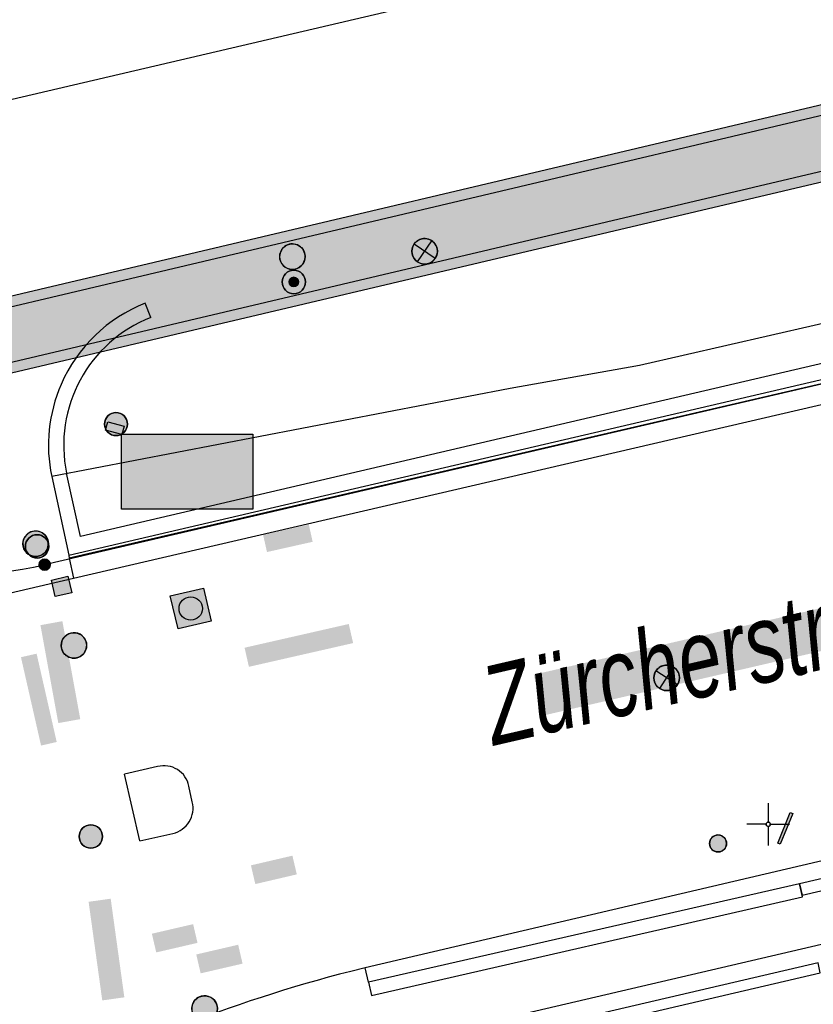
# Model space of a CAD drawing. Header units: metres. Extents: x 2695560 to 2696939, y 1260491 to 1262050.
# Tile 932 of 1005: x 2696579 to 2696602, y 1261645 to 1261673. Entities that reach past the tile are written whole.
import ezdxf

# ---------------------------------------------------------------- set-up
doc = ezdxf.new("R2010")
doc.units = ezdxf.units.M
doc.linetypes.add('AUSGEZOGEN', pattern=[0])
for name, color, linetype in [('XR$1$AV_Flächen (EO)', 7, 'AUSGEZOGEN'), ('XR$1$AV_Gebäudeflächen ut.', 7, 'AUSGEZOGEN'), ('XR$1$AV_Grenzpunkte', 7, 'AUSGEZOGEN'), ('XR$1$AV_Koordinatennetzpunkte', 7, 'AUSGEZOGEN'), ('XR$1$AV_Linien (BB)', 7, 'AUSGEZOGEN'), ('XR$1$AV_Linien (EO)', 7, 'AUSGEZOGEN'), ('XR$1$AV_Strassennamen', 7, 'AUSGEZOGEN'), ('XR$1$AW_LK_Schachtdeckel', 24, 'AUSGEZOGEN'), ('XR$1$EW_LK_Bauwerk', 1, 'AUSGEZOGEN'), ('XR$1$EW_LK_Knoten', 1, 'AUSGEZOGEN'), ('XR$1$GA_LK_Rohrleitungsteil', 32, 'AUSGEZOGEN'), ('XR$1$GA_LK_Siphon', 32, 'AUSGEZOGEN'), ('XR$1$Liegenschaftsgrenzen', 7, 'AUSGEZOGEN'), ('XR$1$PFAV', 255, 'AUSGEZOGEN'), ('XR$1$PFAW', 255, 'AUSGEZOGEN'), ('XR$1$PFEW', 255, 'AUSGEZOGEN'), ('XR$1$PFGA', 255, 'AUSGEZOGEN'), ('XR$1$RAEW', 8, 'AUSGEZOGEN'), ('XR$1$RP_Abstandslinie', 7, 'AUSGEZOGEN')]:
    doc.layers.add(name, color=color, linetype=linetype)
doc.styles.add('ARIAL', font='arial.ttf')

# ---------------------------------------------------------------- blocks, each defined once
blk = doc.blocks.new('COMPLEXOBJECT_401')
at = {"layer": 'XR$1$AV_Linien (BB)', "color": 7, "linetype": 'AUSGEZOGEN', "transparency": 33554687}
blk.add_lwpolyline([(6577.669, 11656.806), (6578.841, 11657.078), (6579.565, 11657.246)], dxfattribs=at)
blk.add_arc((6575.401, 11665.527), 9.011, 269.0917, 284.5788, dxfattribs=at)
blk = doc.blocks.new('COMPLEXOBJECT_683')
at = {"layer": 'XR$1$AV_Linien (BB)', "color": 7, "linetype": 'AUSGEZOGEN', "transparency": 33554687}
blk.add_lwpolyline([(6623.539, 11654.01), (6604.097, 11649.512), (6588.145, 11645.77)], dxfattribs=at)
blk = doc.blocks.new('COMPLEXOBJECT_684')
at = {"layer": 'XR$1$AV_Linien (BB)', "color": 7, "linetype": 'AUSGEZOGEN', "transparency": 33554687}
blk.add_lwpolyline([(6614.656, 11651.439), (6600.918, 11648.25), (6588.243, 11645.347)], dxfattribs=at)
blk = doc.blocks.new('COMPLEXOBJECT_685')
at = {"layer": 'XR$1$AV_Linien (BB)', "color": 7, "linetype": 'AUSGEZOGEN', "transparency": 33554687}
blk.add_line((6643.15, 11672.61), (6579.438, 11657.833), dxfattribs=at)
blk = doc.blocks.new('COMPLEXOBJECT_687')
at = {"layer": 'XR$1$AV_Linien (BB)', "color": 7, "linetype": 'AUSGEZOGEN', "transparency": 33554687}
for p, q in [((6588.145, 11645.77), (6587.718, 11645.67)), ((6582.507, 11643.981), (6577.564, 11642.032)), ((6573.8, 11640.57), (6569.771, 11639.203))]:
    blk.add_line(p, q, dxfattribs=at)
for centre, radius, start, end in [((6598.952, 11602.127), 44.969, 104.4667, 111.4506), ((6537.477, 11739.663), 105.541, 290.13087, 292.32312)]:
    blk.add_arc(centre, radius, start, end, dxfattribs=at)
blk = doc.blocks.new('COMPLEXOBJECT_722')
at = {"layer": 'XR$1$AV_Linien (BB)', "color": 7, "linetype": 'AUSGEZOGEN', "transparency": 33554687}
for p, q in [((6582.035, 11651.699), (6581.063, 11651.47)), ((6583.057, 11650.657), (6582.958, 11651.122)), ((6581.515, 11649.515), (6582.488, 11649.731))]:
    blk.add_line(p, q, dxfattribs=at)
for centre, radius, start, end in [((6582.223, 11650.972), 0.75, 11.4976, 104.4805), ((6582.322, 11650.471), 0.758, 282.6591, 14.2018)]:
    blk.add_arc(centre, radius, start, end, dxfattribs=at)
blk = doc.blocks.new('COMPLEXOBJECT_925')
at = {"layer": 'XR$1$AV_Flächen (EO)', "color": 7, "linetype": 'AUSGEZOGEN', "transparency": 33554687}
blk.add_line((6607.446, 11672.563), (6569.016, 11663.487), dxfattribs=at)
blk.add_lwpolyline([(6564.053, 11667.741), (6567.238, 11660.81), (6608.019, 11670.43), (6608.863, 11666.708), (6609.352, 11666.824), (6609.812, 11664.878)], dxfattribs=at)
blk = doc.blocks.new('COMPLEXOBJECT_927')
at = {"layer": 'XR$1$AV_Flächen (EO)', "color": 7, "linetype": 'AUSGEZOGEN', "transparency": 33554687}
blk.add_line((6581.835, 11664.917), (6581.671, 11665.336), dxfattribs=at)
for points in [[(6642.687, 11673.154), (6579.762, 11658.466), (6579.359, 11660.33)], [(6578.919, 11660.238), (6579.419, 11657.923), (6642.795, 11672.717)]]:
    blk.add_lwpolyline(points, dxfattribs=at)
for centre, radius, start, end in [((6583.312, 11661.158), 4.488, 111.4434, 156.5564), ((6583.311, 11661.158), 4.038, 111.4423, 191.8385), ((6583.321, 11661.158), 4.497, 156.5959, 191.7984)]:
    blk.add_arc(centre, radius, start, end, dxfattribs=at)
blk = doc.blocks.new('COMPLEXOBJECT_944')
at = {"layer": 'XR$1$AV_Flächen (EO)', "color": 7, "linetype": 'AUSGEZOGEN', "transparency": 33554687}
blk.add_line((6632.293, 11655.02), (6632.231, 11655.364), dxfattribs=at)
blk.add_lwpolyline([(6614.655, 11651.439), (6600.918, 11648.25), (6600.998, 11647.909), (6614.74, 11651.099)], dxfattribs=at)
for centre, radius, start, end in [((6700.754, 11307.205), 354.838, 101.1344, 104.04262), ((6700.722, 11307.434), 354.257, 101.13743, 104.04665)]:
    blk.add_arc(centre, radius, start, end, dxfattribs=at)
blk = doc.blocks.new('COMPLEXOBJECT_1138')
at = {"layer": 'XR$1$AV_Linien (EO)', "color": 7, "linetype": 'AUSGEZOGEN', "transparency": 33554687}
blk.add_lwpolyline([(6569.068, 11663.191), (6605.932, 11671.897), (6607.503, 11672.268)], dxfattribs=at)
blk = doc.blocks.new('COMPLEXOBJECT_1139')
at = {"layer": 'XR$1$AV_Linien (EO)', "color": 7, "linetype": 'AUSGEZOGEN', "transparency": 33554687}
blk.add_lwpolyline([(6607.878, 11670.705), (6606.301, 11670.333), (6567.408, 11661.158), (6564.319, 11667.88)], dxfattribs=at)
blk = doc.blocks.new('COMPLEXOBJECT_1230')
at = {"layer": 'XR$1$Liegenschaftsgrenzen', "color": 7, "linetype": 'AUSGEZOGEN', "transparency": 33554687}
blk.add_line((6643.15, 11672.61), (6578.71, 11657.64), dxfattribs=at)
blk.add_arc((6575.628, 11671.194), 13.9, 239.5594, 282.8122, dxfattribs=at)
blk = doc.blocks.new('BAV15')
at = {"layer": 'XR$1$PFAV', "transparency": 33554687}
blk.add_hatch(color=7, dxfattribs=at).paths.add_polyline_path([(0.5, 0), (0.49, 0.101), (0.459, 0.197), (0.41, 0.286), (0.344, 0.362), (0.264, 0.424), (0.174, 0.469), (0.076, 0.494), (-0.025, 0.499), (-0.125, 0.484), (-0.22, 0.449), (-0.306, 0.395), (-0.379, 0.326), (-0.437, 0.243), (-0.477, 0.15), (-0.497, 0.051), (-0.497, -0.051), (-0.477, -0.15), (-0.437, -0.243), (-0.379, -0.326), (-0.306, -0.395), (-0.22, -0.449), (-0.125, -0.484), (-0.025, -0.499), (0.076, -0.494), (0.174, -0.469), (0.264, -0.424), (0.344, -0.362), (0.41, -0.286), (0.459, -0.197), (0.49, -0.101)])
at = {"color": 7, "transparency": 33554687}
for start, end in [(90, 270), (270, 90)]:
    blk.add_arc((0, 0), 0.5, start, end, dxfattribs=at)
at = {"layer": 'XR$1$PFAV', "transparency": 33554687}
blk.add_circle((0, 0), 0.5, dxfattribs=at)
blk = doc.blocks.new('BAV2041')
at = {"color": 7, "transparency": 33554687}
for p, q in [((0, 0.5), (0, 0.05)), ((-0.05, 0), (-0.5, 0)), ((0.05, 0), (0.5, 0)), ((0, -0.05), (0, -0.5))]:
    blk.add_line(p, q, dxfattribs=at)
blk.add_circle((0, 0), 0.05, dxfattribs=at)
for start, end in [(90, 270), (270, 90)]:
    blk.add_arc((0, 0), 0.05, start, end, dxfattribs=at)
blk = doc.blocks.new('BAW2082')
at = {"layer": 'XR$1$PFAW', "transparency": 33554687}
blk.add_hatch(color=7, dxfattribs=at).paths.add_polyline_path([(0.509, -0.003), (0.499, 0.098), (0.469, 0.194), (0.42, 0.283), (0.354, 0.359), (0.274, 0.421), (0.183, 0.466), (0.085, 0.491), (-0.016, 0.496), (-0.116, 0.481), (-0.211, 0.446), (-0.297, 0.392), (-0.37, 0.323), (-0.428, 0.24), (-0.468, 0.147), (-0.488, 0.047), (-0.488, -0.054), (-0.468, -0.153), (-0.428, -0.246), (-0.37, -0.329), (-0.297, -0.398), (-0.211, -0.452), (-0.116, -0.487), (-0.016, -0.502), (0.085, -0.497), (0.183, -0.472), (0.274, -0.427), (0.354, -0.366), (0.42, -0.289), (0.469, -0.2), (0.499, -0.104)])
at = {"transparency": 33554687}
for start, end in [(91.1948, 268.8052), (268.8052, 91.1948)]:
    blk.add_arc((0.01, 0), 0.5, start, end, dxfattribs=at)
at = {"layer": 'XR$1$PFAW', "transparency": 33554687}
blk.add_circle((0.009, -0.003), 0.5, dxfattribs=at)
blk = doc.blocks.new('BAW2087')
at = {"lineweight": 25, "true_color": 0x000000, "transparency": 33554687}
h = blk.add_hatch(color=18, dxfattribs=at)
h.paths.add_polyline_path([(-0.5, 0.5), (-0.5, -0.5), (0.5, -0.5), (0.5, 0.5)])
h.paths.add_polyline_path([(0.337, -0.069), (0.316, -0.136), (0.282, -0.196), (0.237, -0.249), (0.182, -0.292), (0.119, -0.322), (0.052, -0.34), (-0.017, -0.343), (-0.086, -0.333), (-0.151, -0.309), (-0.21, -0.272), (-0.261, -0.224), (-0.301, -0.167), (-0.328, -0.103), (-0.342, -0.035), (-0.342, 0.035), (-0.328, 0.103), (-0.301, 0.167), (-0.261, 0.224), (-0.21, 0.272), (-0.151, 0.309), (-0.086, 0.333), (-0.017, 0.343), (0.052, 0.34), (0.119, 0.322), (0.182, 0.292), (0.237, 0.249), (0.282, 0.196), (0.316, 0.136), (0.337, 0.069), (0.344, 0)], flags=16)
at = {"layer": 'XR$1$PFAW', "lineweight": 25, "transparency": 33554687}
blk.add_hatch(color=7, dxfattribs=at).paths.add_polyline_path([(0.344, 0), (0.337, 0.069), (0.316, 0.136), (0.282, 0.196), (0.237, 0.249), (0.182, 0.292), (0.119, 0.322), (0.052, 0.34), (-0.017, 0.343), (-0.086, 0.333), (-0.151, 0.309), (-0.21, 0.272), (-0.261, 0.224), (-0.301, 0.167), (-0.328, 0.103), (-0.342, 0.035), (-0.342, -0.035), (-0.328, -0.103), (-0.301, -0.167), (-0.261, -0.224), (-0.21, -0.272), (-0.151, -0.309), (-0.086, -0.333), (-0.017, -0.343), (0.052, -0.34), (0.119, -0.322), (0.182, -0.292), (0.237, -0.249), (0.282, -0.196), (0.316, -0.136), (0.337, -0.069)])
at = {"lineweight": 25, "transparency": 33554687}
for p, q in [((-0.5, 0.5, 0.993), (0.5, 0.5, 0.993)), ((-0.5, -0.5, 0.993), (-0.5, 0.5, 0.993)), ((0.5, 0.5, 0.993), (0.5, -0.5, 0.993)), ((0.5, -0.5, 0.993), (-0.5, -0.5, 0.993))]:
    blk.add_line(p, q, dxfattribs=at)
blk.add_circle((0, 0), 0.344, dxfattribs=at)
at = {"layer": 'XR$1$PFAW', "lineweight": 25, "transparency": 33554687}
blk.add_line((-0.5, 0.5), (0.5, 0.5), dxfattribs=at)
at = {"layer": 'XR$1$PFAW', "color": 31, "lineweight": 25, "transparency": 33554687}
for p, q in [((-0.5, -0.5), (-0.5, 0.5)), ((0.5, 0.5), (0.5, -0.5)), ((0.5, -0.5), (-0.5, -0.5))]:
    blk.add_line(p, q, dxfattribs=at)
at = {"layer": 'XR$1$PFAW', "lineweight": 25, "transparency": 33554687}
blk.add_circle((0, 0), 0.344, dxfattribs=at)
blk = doc.blocks.new('BAW2088')
at = {"layer": 'XR$1$PFAW', "transparency": 33554687}
blk.add_hatch(color=253, dxfattribs=at).paths.add_polyline_path([(0.51, 0), (0.5, 0.101), (0.47, 0.197), (0.421, 0.286), (0.355, 0.362), (0.275, 0.424), (0.184, 0.469), (0.086, 0.494), (-0.015, 0.499), (-0.115, 0.484), (-0.21, 0.449), (-0.296, 0.395), (-0.369, 0.326), (-0.427, 0.243), (-0.467, 0.15), (-0.487, 0.051), (-0.487, -0.051), (-0.467, -0.15), (-0.427, -0.243), (-0.369, -0.326), (-0.296, -0.395), (-0.21, -0.449), (-0.115, -0.484), (-0.015, -0.499), (0.086, -0.494), (0.184, -0.469), (0.275, -0.424), (0.355, -0.362), (0.421, -0.286), (0.47, -0.197), (0.5, -0.101)])
at = {"transparency": 33554687}
for start, end in [(91.1948, 268.8052), (268.8052, 91.1948)]:
    blk.add_arc((0.01, 0), 0.5, start, end, dxfattribs=at)
at = {"layer": 'XR$1$PFAW', "transparency": 33554687}
blk.add_circle((0.01, 0), 0.5, dxfattribs=at)
blk = doc.blocks.new('BAW2089')
at = {"layer": 'XR$1$PFAW', "transparency": 33554687}
blk.add_hatch(color=7, dxfattribs=at).paths.add_polyline_path([(-0.5, 0.5), (-0.5, -0.5), (0.5, -0.5), (0.5, 0.5)])
at = {"transparency": 33554687}
blk.add_lwpolyline([(-0.5, 0.5), (0.5, 0.5), (0.5, -0.5), (-0.5, -0.5), (-0.5, 0.5)], close=True, dxfattribs=at)
at = {"layer": 'XR$1$PFAW', "transparency": 33554687}
blk.add_lwpolyline([(-0.5, 0.5), (0.5, 0.5), (0.5, -0.5), (-0.5, -0.5), (-0.5, 0.5)], close=True, dxfattribs=at)
blk = doc.blocks.new('BGA2013')
at = {"transparency": 33554687}
blk.add_hatch(color=36, dxfattribs=at).paths.add_polyline_path([(-0.291, -0.409), (0.352, 0.357), (0.291, 0.409), (-0.352, -0.357)])
at = {"color": 32, "transparency": 33554687}
blk.add_lwpolyline([(-0.291, -0.409), (-0.352, -0.357), (0.291, 0.409), (0.352, 0.357), (-0.291, -0.409)], close=True, dxfattribs=at)
blk = doc.blocks.new('BGA15')
at = {"layer": 'XR$1$PFGA', "transparency": 33554687}
blk.add_hatch(color=7, dxfattribs=at).paths.add_polyline_path([(0.5, 0), (0.49, 0.101), (0.459, 0.197), (0.41, 0.286), (0.344, 0.362), (0.264, 0.424), (0.174, 0.469), (0.076, 0.494), (-0.025, 0.499), (-0.125, 0.484), (-0.22, 0.449), (-0.306, 0.395), (-0.379, 0.326), (-0.437, 0.243), (-0.477, 0.15), (-0.497, 0.051), (-0.497, -0.051), (-0.477, -0.15), (-0.437, -0.243), (-0.379, -0.326), (-0.306, -0.395), (-0.22, -0.449), (-0.125, -0.484), (-0.025, -0.499), (0.076, -0.494), (0.174, -0.469), (0.264, -0.424), (0.344, -0.362), (0.41, -0.286), (0.459, -0.197), (0.49, -0.101)])
at = {"color": 32, "transparency": 33554687}
for start, end in [(91.19481, 268.80519), (268.80519, 91.19481)]:
    blk.add_arc((0, 0), 0.5, start, end, dxfattribs=at)
at = {"layer": 'XR$1$PFGA', "transparency": 33554687}
blk.add_circle((0, 0), 0.5, dxfattribs=at)
blk = doc.blocks.new('BEWLP2597')
at = {"layer": 'XR$1$PFEW', "transparency": 33554687}
blk.add_hatch(color=7, dxfattribs=at).paths.add_polyline_path([(-0.5, 0), (-0.497, -0.051), (-0.49, -0.101), (-0.477, -0.15), (-0.459, -0.197), (-0.437, -0.243), (-0.41, -0.286), (-0.379, -0.326), (-0.344, -0.362), (-0.306, -0.395), (-0.264, -0.424), (-0.22, -0.449), (-0.174, -0.469), (-0.125, -0.484), (-0.076, -0.494), (-0.025, -0.499), (0.025, -0.499), (0.076, -0.494), (0.125, -0.484), (0.174, -0.469), (0.22, -0.449), (0.264, -0.424), (0.306, -0.395), (0.344, -0.362), (0.379, -0.326), (0.41, -0.286), (0.437, -0.243), (0.459, -0.197), (0.477, -0.15), (0.49, -0.101), (0.497, -0.051), (0.5, 0), (0.497, 0.051), (0.49, 0.101), (0.477, 0.15), (0.459, 0.197), (0.437, 0.243), (0.41, 0.286), (0.379, 0.326), (0.344, 0.362), (0.306, 0.395), (0.264, 0.424), (0.22, 0.449), (0.174, 0.469), (0.125, 0.484), (0.076, 0.494), (0.025, 0.499), (-0.025, 0.499), (-0.076, 0.494), (-0.125, 0.484), (-0.174, 0.469), (-0.22, 0.449), (-0.264, 0.424), (-0.306, 0.395), (-0.344, 0.362), (-0.379, 0.326), (-0.41, 0.286), (-0.437, 0.243), (-0.459, 0.197), (-0.477, 0.15), (-0.49, 0.101), (-0.497, 0.051)])
at = {"color": 1, "transparency": 33554687}
for start, end in [(90, 180), (0, 90), (180, 270), (270, 0)]:
    blk.add_arc((0, 0), 0.5, start, end, dxfattribs=at)
at = {"layer": 'XR$1$PFEW', "transparency": 33554687}
blk.add_circle((0, 0), 0.5, dxfattribs=at)
blk = doc.blocks.new('BEWLP2574')
at = {"layer": 'XR$1$PFEW', "transparency": 33554687}
blk.add_hatch(color=7, dxfattribs=at).paths.add_polyline_path([(-0.5, 0), (-0.497, -0.051), (-0.489, -0.101), (-0.477, -0.15), (-0.459, -0.198), (-0.437, -0.243), (-0.41, -0.286), (-0.379, -0.326), (-0.344, -0.363), (-0.306, -0.396), (-0.264, -0.425), (-0.22, -0.449), (-0.173, -0.469), (-0.125, -0.485), (-0.075, -0.495), (-0.025, -0.5), (0.026, -0.5), (0.076, -0.495), (0.126, -0.485), (0.174, -0.469), (0.221, -0.449), (0.265, -0.425), (0.306, -0.396), (0.345, -0.363), (0.38, -0.326), (0.411, -0.286), (0.437, -0.243), (0.46, -0.198), (0.477, -0.15), (0.49, -0.101), (0.498, -0.051), (0.5, 0), (0.498, 0.05), (0.49, 0.1), (0.477, 0.149), (0.46, 0.197), (0.437, 0.242), (0.411, 0.285), (0.38, 0.325), (0.345, 0.362), (0.306, 0.395), (0.265, 0.424), (0.221, 0.448), (0.174, 0.468), (0.126, 0.484), (0.076, 0.494), (0.026, 0.499), (-0.025, 0.499), (-0.075, 0.494), (-0.125, 0.484), (-0.173, 0.468), (-0.22, 0.448), (-0.264, 0.424), (-0.306, 0.395), (-0.344, 0.362), (-0.379, 0.325), (-0.41, 0.285), (-0.437, 0.242), (-0.459, 0.197), (-0.477, 0.149), (-0.489, 0.1), (-0.497, 0.05)])
at = {"color": 1, "transparency": 33554687}
for start, end in [(90, 180), (0, 90), (180, 270), (270, 0)]:
    blk.add_arc((0, 0), 0.5, start, end, dxfattribs=at)
at = {"layer": 'XR$1$PFEW', "transparency": 33554687}
blk.add_circle((0, 0), 0.5, dxfattribs=at)
blk = doc.blocks.new('BEWLP2549_S')
at = {"layer": 'XR$1$PFEW', "transparency": 33554687}
blk.add_hatch(color=7, dxfattribs=at).paths.add_polyline_path([(0.5, 0), (0.49, 0.101), (0.459, 0.197), (0.41, 0.286), (0.344, 0.362), (0.264, 0.424), (0.174, 0.469), (0.076, 0.494), (-0.025, 0.499), (-0.125, 0.484), (-0.22, 0.449), (-0.306, 0.395), (-0.379, 0.326), (-0.437, 0.243), (-0.477, 0.15), (-0.497, 0.051), (-0.497, -0.051), (-0.477, -0.15), (-0.437, -0.243), (-0.379, -0.326), (-0.306, -0.395), (-0.22, -0.449), (-0.125, -0.484), (-0.025, -0.499), (0.076, -0.494), (0.174, -0.469), (0.264, -0.424), (0.344, -0.362), (0.41, -0.286), (0.459, -0.197), (0.49, -0.101)])
at = {"color": 1, "transparency": 33554687}
for p, q in [((0.354, -0.354), (-0.354, 0.354)), ((-0.354, -0.354), (0.354, 0.354))]:
    blk.add_line(p, q, dxfattribs=at)
for start, end in [(91.3809, 268.6191), (268.6191, 91.3809)]:
    blk.add_arc((0, 0), 0.5, start, end, dxfattribs=at)
at = {"layer": 'XR$1$PFEW', "transparency": 33554687}
blk.add_circle((0, 0), 0.5, dxfattribs=at)
blk = doc.blocks.new('BEW957')
at = {"layer": 'XR$1$RAEW', "transparency": 33554687}
blk.add_hatch(color=1, dxfattribs=at).paths.add_polyline_path([(-0.5, 0), (-0.5, -0.05), (-0.49, -0.1), (-0.48, -0.15), (-0.46, -0.2), (-0.44, -0.24), (-0.41, -0.29), (-0.38, -0.33), (-0.34, -0.36), (-0.31, -0.4), (-0.26, -0.42), (-0.22, -0.45), (-0.17, -0.47), (-0.13, -0.48), (-0.08, -0.49), (-0.03, -0.5), (0.03, -0.5), (0.08, -0.49), (0.13, -0.48), (0.17, -0.47), (0.22, -0.45), (0.26, -0.42), (0.31, -0.4), (0.34, -0.36), (0.38, -0.33), (0.41, -0.29), (0.44, -0.24), (0.46, -0.2), (0.48, -0.15), (0.49, -0.1), (0.5, -0.05), (0.5, 0), (0.5, 0.05), (0.49, 0.1), (0.48, 0.15), (0.46, 0.2), (0.44, 0.24), (0.41, 0.29), (0.38, 0.33), (0.34, 0.36), (0.31, 0.4), (0.26, 0.42), (0.22, 0.45), (0.17, 0.47), (0.13, 0.48), (0.08, 0.49), (0.03, 0.5), (-0.03, 0.5), (-0.08, 0.49), (-0.13, 0.48), (-0.17, 0.47), (-0.22, 0.45), (-0.26, 0.42), (-0.31, 0.4), (-0.34, 0.36), (-0.38, 0.33), (-0.41, 0.29), (-0.44, 0.24), (-0.46, 0.2), (-0.48, 0.15), (-0.49, 0.1), (-0.5, 0.05)])
at = {"color": 1, "transparency": 33554687}
for start, end in [(90, 180), (180, 270), (0, 90), (270, 0)]:
    blk.add_arc((0, 0), 0.5, start, end, dxfattribs=at)
at = {"layer": 'XR$1$RAEW', "color": 1, "transparency": 33554687}
blk.add_circle((0, 0), 0.5, dxfattribs=at)
blk = doc.blocks.new('BEWLP2514')
at = {"layer": 'XR$1$PFEW', "transparency": 33554687}
blk.add_hatch(color=7, dxfattribs=at).paths.add_polyline_path([(0.5, 0), (-0.5, 0), (-0.5, -0.5), (0.5, -0.5)])
at = {"color": 1, "transparency": 33554687}
blk.add_lwpolyline([(-0.5, 0), (0.5, 0), (0.5, -0.5), (-0.5, -0.5), (-0.5, 0)], close=True, dxfattribs=at)
at = {"layer": 'XR$1$PFEW', "transparency": 33554687}
for p, q in [((-0.5, -0.5), (-0.5, 0)), ((-0.5, 0), (0.5, 0)), ((0.5, 0), (0.5, -0.5)), ((0.5, -0.5), (-0.5, -0.5))]:
    blk.add_line(p, q, dxfattribs=at)

msp = doc.modelspace()

# ---------------------------------------------------------------- hatches: boundary and pattern name
at = {"transparency": 33554687}
for points in [[(2696581.945, 1261661.295), (2696581.945, 1261659.086), (2696585.808, 1261659.086), (2696585.808, 1261661.295)], [(2696586.11, 1261658.326), (2696586.224, 1261657.822), (2696587.568, 1261658.124), (2696587.454, 1261658.628)], [(2696594.073, 1261654.212), (2696594.352, 1261653.01), (2696605.983, 1261655.708), (2696605.704, 1261656.91)], [(2696580.204, 1261655.787), (2696579.558, 1261655.67), (2696580.084, 1261652.787), (2696580.73, 1261652.904)], [(2696585.564, 1261655.006), (2696585.692, 1261654.444), (2696588.758, 1261655.142), (2696588.63, 1261655.704)], [(2696579.445, 1261654.831), (2696578.985, 1261654.726), (2696579.576, 1261652.126), (2696580.037, 1261652.231)], [(2696585.751, 1261648.6), (2696585.88, 1261648.049), (2696587.101, 1261648.334), (2696586.972, 1261648.885)], [(2696581.625, 1261647.618), (2696580.975, 1261647.527), (2696581.377, 1261644.624), (2696582.027, 1261644.715)], [(2696582.837, 1261646.588), (2696582.965, 1261646.037), (2696584.179, 1261646.318), (2696584.051, 1261646.869)], [(2696584.143, 1261645.977), (2696584.272, 1261645.421), (2696585.505, 1261645.707), (2696585.376, 1261646.263)]]:
    msp.add_hatch(color=7, dxfattribs=at).paths.add_polyline_path(points)
at = {"layer": 'XR$1$AV_Gebäudeflächen ut.', "true_color": 0xf5f5f5, "transparency": 33554687}
msp.add_hatch(color=7, dxfattribs=at).paths.add_polyline_path([(2696610.782, 1261664.688), (2696612.521, 1261665.079), (2696610.882, 1261672.18), (2696610.117, 1261675.498), (2696607.839, 1261674.969), (2696608.461, 1261672.415), (2696608.461, 1261672.413), (2696608.46, 1261672.411), (2696608.46, 1261672.409), (2696608.459, 1261672.407), (2696608.458, 1261672.405), (2696608.458, 1261672.403), (2696608.457, 1261672.401), (2696608.456, 1261672.399), (2696608.455, 1261672.397), (2696608.454, 1261672.395), (2696608.452, 1261672.393), (2696608.451, 1261672.392), (2696608.45, 1261672.39), (2696608.448, 1261672.388), (2696608.447, 1261672.387), (2696608.445, 1261672.385), (2696608.444, 1261672.384), (2696608.442, 1261672.383), (2696608.44, 1261672.381), (2696608.438, 1261672.38), (2696608.436, 1261672.379), (2696608.435, 1261672.378), (2696608.433, 1261672.377), (2696608.431, 1261672.376), (2696608.429, 1261672.376), (2696608.427, 1261672.375), (2696608.424, 1261672.374), (2696608.422, 1261672.374), (2696608.42, 1261672.373), (2696608.418, 1261672.373), (2696608.416, 1261672.373), (2696569.986, 1261663.297), (2696569.956, 1261663.294), (2696569.927, 1261663.293), (2696569.897, 1261663.292), (2696569.867, 1261663.293), (2696569.837, 1261663.295), (2696569.808, 1261663.297), (2696569.778, 1261663.301), (2696569.749, 1261663.306), (2696569.72, 1261663.312), (2696569.691, 1261663.32), (2696569.662, 1261663.328), (2696569.634, 1261663.337), (2696569.606, 1261663.348), (2696569.579, 1261663.359), (2696569.552, 1261663.371), (2696569.525, 1261663.385), (2696569.499, 1261663.399), (2696569.473, 1261663.414), (2696569.448, 1261663.431), (2696569.424, 1261663.448), (2696569.401, 1261663.466), (2696569.378, 1261663.485), (2696569.355, 1261663.505), (2696569.334, 1261663.525), (2696569.313, 1261663.547), (2696569.293, 1261663.569), (2696569.274, 1261663.592), (2696569.256, 1261663.615), (2696569.239, 1261663.64), (2696569.222, 1261663.665), (2696569.207, 1261663.69), (2696565.951, 1261670.735), (2696547.333, 1261666.176), (2696547.303, 1261666.171), (2696547.273, 1261666.168), (2696547.242, 1261666.166), (2696547.212, 1261666.165), (2696547.181, 1261666.165), (2696547.151, 1261666.167), (2696547.12, 1261666.17), (2696547.09, 1261666.175), (2696547.06, 1261666.18), (2696547.031, 1261666.187), (2696547.001, 1261666.195), (2696546.972, 1261666.205), (2696546.944, 1261666.216), (2696546.916, 1261666.228), (2696546.888, 1261666.241), (2696546.861, 1261666.255), (2696546.835, 1261666.27), (2696546.809, 1261666.287), (2696546.784, 1261666.305), (2696546.76, 1261666.323), (2696546.737, 1261666.343), (2696546.715, 1261666.364), (2696546.693, 1261666.385), (2696546.672, 1261666.408), (2696546.653, 1261666.431), (2696546.634, 1261666.455), (2696546.617, 1261666.48), (2696546.6, 1261666.506), (2696546.585, 1261666.532), (2696546.571, 1261666.559), (2696546.558, 1261666.587), (2696518.742, 1261728.175), (2696505.244, 1261722.115), (2696506.073, 1261720.281), (2696506.137, 1261720.31), (2696506.229, 1261720.107), (2696517.188, 1261725.056), (2696518.423, 1261722.322), (2696518.878, 1261722.527), (2696544.737, 1261665.259), (2696542.777, 1261664.328), (2696543.67, 1261662.316), (2696545.657, 1261663.249), (2696546.295, 1261661.822), (2696548.65, 1261662.877), (2696548.176, 1261663.916), (2696549.233, 1261664.357), (2696564.164, 1261667.95), (2696564.196, 1261667.957), (2696564.229, 1261667.962), (2696564.261, 1261667.966), (2696564.294, 1261667.968), (2696564.327, 1261667.969), (2696564.36, 1261667.969), (2696564.393, 1261667.967), (2696564.425, 1261667.964), (2696564.458, 1261667.959), (2696564.49, 1261667.953), (2696564.522, 1261667.946), (2696564.554, 1261667.937), (2696564.585, 1261667.927), (2696564.616, 1261667.916), (2696564.646, 1261667.904), (2696564.676, 1261667.89), (2696564.705, 1261667.875), (2696564.734, 1261667.858), (2696564.762, 1261667.841), (2696564.789, 1261667.822), (2696564.815, 1261667.802), (2696564.84, 1261667.781), (2696564.865, 1261667.759), (2696564.888, 1261667.737), (2696564.911, 1261667.713), (2696564.932, 1261667.688), (2696564.953, 1261667.662), (2696564.972, 1261667.635), (2696564.99, 1261667.608), (2696565.007, 1261667.58), (2696565.023, 1261667.551), (2696568.208, 1261660.62), (2696608.989, 1261670.24), (2696609.833, 1261666.518), (2696610.322, 1261666.634)])

# ---------------------------------------------------------------- linework, layer by layer
at = {"color": 24, "lineweight": -3, "transparency": 33554687}
msp.add_lwpolyline([(2696581.945, 1261661.295), (2696585.808, 1261661.295), (2696585.808, 1261659.086), (2696581.945, 1261659.086), (2696581.945, 1261661.295)], close=True, dxfattribs=at)
at = {"layer": 'XR$1$AV_Flächen (EO)', "color": 7, "linetype": 'AUSGEZOGEN', "transparency": 33554687}
for points in [[(2696589.303, 1261644.77), (2696601.978, 1261647.675), (2696601.888, 1261648.06), (2696589.213, 1261645.157), (2696589.303, 1261644.77)], [(2696602.436, 1261645.728), (2696589.778, 1261642.773), (2696590.072, 1261641.624), (2696590.374, 1261641.701), (2696590.155, 1261642.554), (2696602.503, 1261645.437), (2696602.436, 1261645.728)]]:
    msp.add_lwpolyline(points, close=True, dxfattribs=at)
at = {"layer": 'XR$1$AV_Linien (BB)', "color": 7, "linetype": 'AUSGEZOGEN', "transparency": 33554687}
for p, q in [((2696580.535, 1261657.056), (2696644.036, 1261671.808)), ((2696580.389, 1261657.733), (2696580.408, 1261657.643)), ((2696580.408, 1261657.643), (2696580.535, 1261657.056)), ((2696582.485, 1261649.325), (2696582.033, 1261651.28)), ((2696589.213, 1261645.157), (2696589.115, 1261645.58))]:
    msp.add_line(p, q, dxfattribs=at)
msp.add_lwpolyline([(2696613.884, 1261667.139), (2696597.184, 1261663.313), (2696593.378, 1261662.639), (2696579.889, 1261660.048), (2696580.389, 1261657.733)], dxfattribs=at)
at = {"layer": 'XR$1$Liegenschaftsgrenzen', "color": 7, "linetype": 'AUSGEZOGEN', "transparency": 33554687}
msp.add_lwpolyline([(2696602.543, 1261646.266), (2696577.77, 1261640.49), (2696569.15, 1261638.49)], dxfattribs=at)
at = {"layer": 'XR$1$RP_Abstandslinie', "color": 7, "linetype": 'AUSGEZOGEN', "transparency": 33554687}
msp.add_lwpolyline([(2696576.16, 1261670.558), (2696596.61, 1261675.34), (2696630.7, 1261683.27), (2696656.645, 1261689.299)], dxfattribs=at)

# ---------------------------------------------------------------- block references
at = {"layer": 'XR$1$AV_Flächen (EO)', "color": 7, "linetype": 'AUSGEZOGEN', "lineweight": -3, "transparency": 33554687}
for name in ['COMPLEXOBJECT_925', 'COMPLEXOBJECT_927', 'COMPLEXOBJECT_944']:
    msp.add_blockref(name, (2690000.97, 1249999.81), dxfattribs=at)
at = {"layer": 'XR$1$AV_Grenzpunkte', "color": 7, "linetype": 'AUSGEZOGEN', "lineweight": -3, "transparency": 33554687, "xscale": 0.3249999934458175, "yscale": 0.3249999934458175}
msp.add_blockref('BAV15', (2696579.68, 1261657.45), dxfattribs=at)
at = {"layer": 'XR$1$AV_Koordinatennetzpunkte', "color": 7, "linetype": 'AUSGEZOGEN', "lineweight": -3, "transparency": 33554687, "xscale": 1.25, "yscale": 1.25}
msp.add_blockref('BAV2041', (2696600.97, 1261649.81), dxfattribs=at)
at = {"layer": 'XR$1$AV_Linien (BB)', "color": 7, "linetype": 'AUSGEZOGEN', "lineweight": -3, "transparency": 33554687}
for name in ['COMPLEXOBJECT_685', 'COMPLEXOBJECT_401', 'COMPLEXOBJECT_683', 'COMPLEXOBJECT_684', 'COMPLEXOBJECT_722', 'COMPLEXOBJECT_687']:
    msp.add_blockref(name, (2690000.97, 1249999.81), dxfattribs=at)
at = {"layer": 'XR$1$AV_Linien (EO)', "color": 7, "linetype": 'AUSGEZOGEN', "lineweight": -3, "transparency": 33554687}
for name in ['COMPLEXOBJECT_1138', 'COMPLEXOBJECT_1139']:
    msp.add_blockref(name, (2690000.97, 1249999.81), dxfattribs=at)
at = {"layer": 'XR$1$AW_LK_Schachtdeckel', "color": 24, "linetype": 'AUSGEZOGEN', "lineweight": -3, "transparency": 33554687}
for name, p, xscale, yscale, rotation in [('BAW2082', (2696586.97, 1261666.51), 0.7499999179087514, 0.7499999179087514, 89.037826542), ('BAW2082', (2696579.42, 1261658.06), 0.7499999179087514, 0.7499999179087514, 119.928314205), ('BAW2089', (2696580.18, 1261656.81), 0.5000000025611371, 0.5000000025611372, 13.040432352), ('BAW2082', (2696580.54, 1261655.08), 0.7499999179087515, 0.7499999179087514, 307.108154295), ('BAW2088', (2696584.397, 1261644.385), 0.7578193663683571, 0.7578193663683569, 196.8416912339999)]:
    msp.add_blockref(name, p, dxfattribs=dict(at, xscale=xscale, yscale=yscale, rotation=rotation))
at = {"layer": 'XR$1$AW_LK_Schachtdeckel', "color": 24, "linetype": 'AUSGEZOGEN', "lineweight": -3, "transparency": 33554687, "rotation": 13.07835387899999}
msp.add_blockref('BAW2087', (2696583.98, 1261656.16), dxfattribs=at)
at = {"layer": 'XR$1$EW_LK_Bauwerk', "color": 1, "linetype": 'AUSGEZOGEN', "lineweight": -3, "transparency": 33554687}
for name, p, xscale, yscale in [('BEWLP2574', (2696587.013, 1261665.771), 0.6874999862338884, 0.6874999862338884), ('BEWLP2597', (2696581.781, 1261661.588), 0.6749999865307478, 0.6749999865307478), ('BEWLP2574', (2696579.459, 1261657.988), 0.6874999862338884, 0.6874999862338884), ('BEWLP2574', (2696581.04, 1261649.45), 0.6874999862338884, 0.6874999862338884)]:
    msp.add_blockref(name, p, dxfattribs=dict(at, xscale=xscale, yscale=yscale))
at = {"layer": 'XR$1$EW_LK_Knoten', "color": 1, "linetype": 'AUSGEZOGEN', "lineweight": -3, "transparency": 33554687}
for name, p, xscale, yscale, rotation in [('BEWLP2549_S', (2696590.862, 1261666.674), 0.7499999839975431, 0.7499999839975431, 11.08529999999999), ('BEWLP2514', (2696581.781, 1261661.588), 0.5, 0.5000000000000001, 344.8440000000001), ('BEWLP2549_S', (2696597.983, 1261654.118), 0.749999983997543, 0.749999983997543, 12.0528)]:
    msp.add_blockref(name, p, dxfattribs=dict(at, xscale=xscale, yscale=yscale, rotation=rotation))
at = {"layer": 'XR$1$EW_LK_Knoten', "color": 1, "linetype": 'AUSGEZOGEN', "lineweight": -3, "transparency": 33554687, "xscale": 0.2749999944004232, "yscale": 0.2749999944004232}
msp.add_blockref('BEW957', (2696587.013, 1261665.771), dxfattribs=at)
at = {"layer": 'XR$1$GA_LK_Rohrleitungsteil', "color": 32, "linetype": 'AUSGEZOGEN', "lineweight": -3, "transparency": 33554687, "xscale": 0.9749999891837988, "yscale": 0.9749999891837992, "rotation": 18}
msp.add_blockref('BGA2013', (2696601.474, 1261649.691), dxfattribs=at)
at = {"layer": 'XR$1$GA_LK_Siphon', "color": 32, "linetype": 'AUSGEZOGEN', "lineweight": -3, "transparency": 33554687, "xscale": 0.4999999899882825, "yscale": 0.4999999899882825}
msp.add_blockref('BGA15', (2696599.495, 1261649.244), dxfattribs=at)
at = {"layer": 'XR$1$Liegenschaftsgrenzen', "color": 7, "linetype": 'AUSGEZOGEN', "lineweight": -3, "transparency": 33554687}
msp.add_blockref('COMPLEXOBJECT_1230', (2690000.97, 1249999.81), dxfattribs=at)

# ---------------------------------------------------------------- texts
at = {"layer": 'XR$1$AV_Strassennamen', "color": 7, "transparency": 33554687, "insert": (2696600.031, 1261654.949), "char_height": 2.32421, "width": 16.02776, "attachment_point": 5, "rotation": 13.059, "style": 'ARIAL'}
msp.add_mtext('\\A1;{\\fArial|i1|b0;\\H2.324206;\\W0.700000;\\C7;Zürcherstrasse}\\P', dxfattribs=at)

doc.saveas('drawing.dxf')
